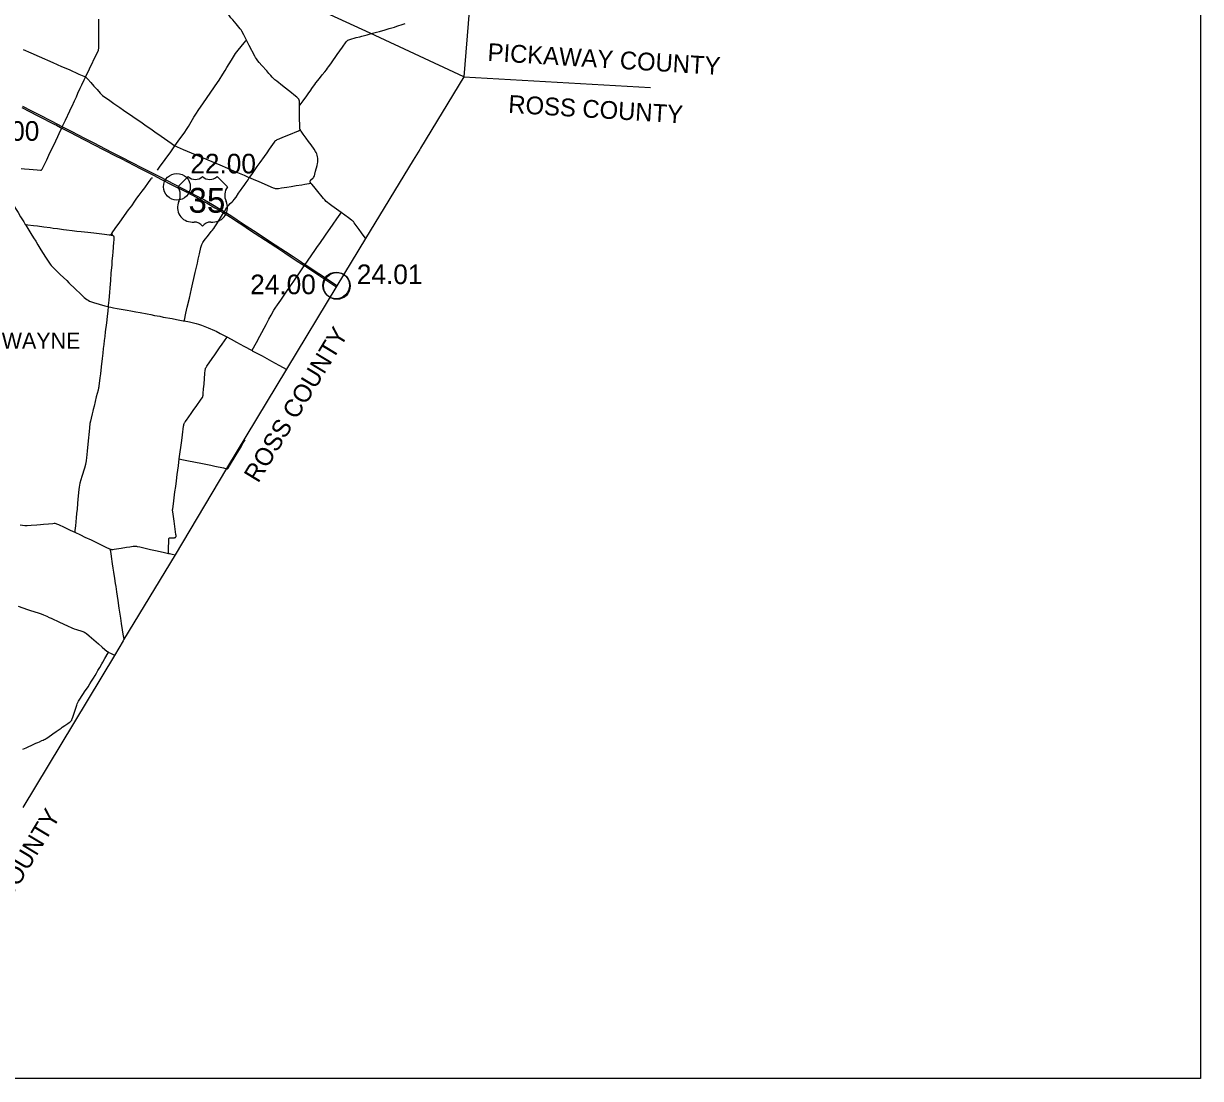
# Model space of a CAD drawing. Extents: x 1597222 to 1925846, y 496284 to 911751.
# Drawn here: x 1727439 to 1793472, y 496867 to 556061 of the extents above; entities that cross this region are included whole.
import ezdxf

# ---------------------------------------------------------------- set-up
doc = ezdxf.new("R2010")
doc.units = 0
for name, color, linetype in [('Default', 7, 'Continuous'), ('GM_X_Adjacent_County', 7, 'Continuous'), ('GM_X_Adjacent_County_Text', 7, 'Continuous'), ('GM_X_County', 7, 'Continuous'), ('GM_X_County_Road', 7, 'Continuous'), ('GM_X_Township', 7, 'Continuous'), ('GM_X_Township_Road', 7, 'Continuous'), ('GM_X_Township_Text', 7, 'Continuous'), ('GM_X_US_Route', 7, 'Continuous'), ('GM_X_US_Shield', 7, 'Continuous'), ('SC_Scratch1', 7, 'Continuous')]:
    doc.layers.add(name, color=color, linetype=linetype)

msp = doc.modelspace()

# ---------------------------------------------------------------- linework, layer by layer
at = {"layer": 'Default'}
for centre in [(1736047, 546901), (1736047, 546901), (1744978, 541365), (1744978, 541365), (1745021, 541336), (1745021, 541336)]:
    msp.add_circle(centre, 750, dxfattribs=at)
at = {"layer": 'GM_X_Adjacent_County'}
msp.add_line((1752151, 553079), (1762613, 552475), dxfattribs=at)
at = {"layer": 'GM_X_County'}
msp.add_lwpolyline([(1753220, 566444), (1752151, 553079), (1749707, 549064), (1749668, 549001), (1749295, 548387), (1746626, 544003), (1745018, 541341), (1742194, 536665), (1738830, 531095), (1735942, 526252), (1733056, 521470), (1733029, 521426), (1732534, 520603), (1729526, 515601), (1727396, 512075)], dxfattribs=at)
at = {"layer": 'GM_X_County_Road'}
for points in [[(1730915, 553061), (1730927, 553086), (1731133, 553514), (1731533, 554341), (1731618, 554518), (1731637, 554563), (1731645, 554588), (1731650, 554610), (1731652, 554623), (1731656, 554658), (1731658, 554756), (1731658, 555625), (1731657, 556314)], [(1739950, 555126), (1739799, 555418), (1739684, 555635), (1739662, 555671), (1739641, 555706), (1739601, 555758), (1739361, 556049), (1739180, 556261), (1739075, 556386), (1738995, 556490), (1738950, 556557), (1738909, 556629)], [(1746938, 555493), (1747250, 555579), (1747408, 555623), (1747723, 555710), (1747960, 555778), (1748259, 555866), (1748383, 555909), (1748738, 556034), (1748846, 556072)], [(1742925, 551457), (1742950, 551477), (1742964, 551492), (1743132, 551729), (1743330, 552009), (1743403, 552110), (1743555, 552324), (1743619, 552419), (1743701, 552542), (1743776, 552649), (1743846, 552740), (1744042, 552983), (1744197, 553174), (1744341, 553353), (1744431, 553469), (1744471, 553521), (1744481, 553533), (1744569, 553652), (1744722, 553865), (1745045, 554320), (1745336, 554737), (1745543, 555033), (1745575, 555071), (1745612, 555105), (1745639, 555124), (1745684, 555146), (1745746, 555167), (1746110, 555269), (1746300, 555321), (1746426, 555356), (1746712, 555431), (1746938, 555493)], [(1735937, 549204), (1736124, 549467), (1736487, 549972), (1736579, 550108), (1736691, 550290), (1737000, 550812), (1737135, 551036), (1737234, 551187), (1737533, 551618), (1738323, 552745), (1738414, 552881), (1738621, 553216), (1738751, 553424), (1738854, 553592), (1739111, 554011), (1739336, 554373), (1739408, 554482), (1739477, 554574), (1739817, 554973), (1739913, 555084), (1739950, 555126)], [(1742925, 551457), (1742923, 551658), (1742922, 551681), (1742919, 551708), (1742916, 551724), (1742912, 551740), (1742901, 551772), (1742888, 551797), (1742876, 551819), (1742857, 551843), (1742824, 551880), (1742774, 551924), (1742608, 552057), (1742467, 552170), (1741966, 552568), (1741646, 552824), (1741546, 552909), (1741487, 552965), (1741396, 553059), (1741318, 553144), (1741209, 553266), (1741088, 553400), (1740814, 553705), (1740661, 553876), (1740590, 553965), (1740503, 554084), (1740460, 554153), (1740412, 554239), (1740101, 554835), (1739950, 555126)], [(1727413, 554613), (1727851, 554420), (1728314, 554212), (1729078, 553876), (1729574, 553658), (1729995, 553473), (1730550, 553229), (1730821, 553111), (1730895, 553074), (1730915, 553061)], [(1730042, 551179), (1730162, 551433), (1730299, 551732), (1730403, 551954), (1730491, 552148), (1730622, 552431), (1730711, 552625), (1730842, 552908), (1730915, 553061)], [(1730915, 553061), (1730937, 553047), (1730975, 553015), (1731043, 552943), (1731218, 552747), (1731391, 552550), (1731566, 552354), (1731738, 552156), (1731806, 552086), (1731867, 552031), (1731945, 551972), (1732201, 551794), (1732349, 551692), (1732511, 551579), (1732850, 551348), (1733051, 551206), (1734089, 550485), (1734250, 550373), (1734547, 550167), (1734574, 550149), (1734803, 549989), (1735153, 549746), (1735718, 549350), (1735879, 549238), (1735937, 549204)], [(1742970, 550098), (1742964, 550112), (1742950, 550159), (1742943, 550192), (1742939, 550223), (1742936, 550250), (1742933, 550304), (1742931, 550764), (1742928, 551092), (1742925, 551457)], [(1729032, 549023), (1729118, 549206), (1729243, 549474), (1729362, 549726), (1729515, 550053), (1729582, 550198), (1729617, 550271), (1729647, 550335), (1729793, 550647), (1730036, 551167), (1730042, 551179)], [(1740113, 547415), (1740239, 547593), (1740353, 547753), (1740476, 547927), (1740552, 548034), (1740714, 548261), (1740950, 548596), (1741100, 548811), (1741242, 549012), (1741511, 549404), (1741551, 549457), (1741585, 549492), (1741623, 549522), (1741666, 549546), (1741787, 549599), (1741983, 549681), (1742316, 549821), (1742862, 550047), (1742951, 550089), (1742970, 550098)], [(1743563, 547103), (1743546, 547125), (1743531, 547152), (1743526, 547169), (1743524, 547183), (1743523, 547199), (1743525, 547214), (1743529, 547229), (1743535, 547243), (1743542, 547256), (1743552, 547270), (1743562, 547283), (1743585, 547305), (1743648, 547357), (1743684, 547391), (1743715, 547431), (1743739, 547475), (1743757, 547521), (1743784, 547616), (1743826, 547774), (1743910, 548091), (1743936, 548202), (1743948, 548284), (1743950, 548323), (1743951, 548366), (1743949, 548400), (1743948, 548437), (1743942, 548505), (1743934, 548579), (1743919, 548677), (1743902, 548741), (1743885, 548788), (1743863, 548832), (1743828, 548888), (1743743, 549009), (1743569, 549248), (1743425, 549448), (1743300, 549620), (1743137, 549846), (1743014, 550019), (1742984, 550068), (1742974, 550091), (1742970, 550098)], [(1727312, 547924), (1727490, 547909), (1727752, 547887), (1728210, 547851), (1728389, 547833), (1728421, 547834), (1728436, 547837), (1728450, 547843), (1728463, 547851), (1728474, 547862), (1728492, 547888), (1728566, 548034), (1728747, 548421), (1728867, 548672), (1729032, 549023)], [(1734958, 547842), (1735074, 548001), (1735696, 548866), (1735933, 549200), (1735937, 549204)], [(1735937, 549204), (1735949, 549197), (1736052, 549147), (1736400, 548999), (1736853, 548806), (1737064, 548715), (1737518, 548525), (1737774, 548415), (1738454, 548128), (1738892, 547941), (1739254, 547786), (1739812, 547548), (1740037, 547448), (1740113, 547415)], [(1725811, 547514), (1725853, 547471), (1725904, 547410), (1725959, 547329), (1726239, 546886), (1726380, 546662), (1726544, 546398), (1726699, 546147), (1726984, 545687), (1727131, 545450), (1727276, 545212), (1727448, 544933), (1727539, 544783)], [(1739810, 546976), (1739922, 547134), (1740034, 547295), (1740106, 547405), (1740113, 547415)], [(1740113, 547415), (1740157, 547395), (1740353, 547312), (1740505, 547250), (1740776, 547133), (1741152, 546969), (1741454, 546840), (1741515, 546818), (1741562, 546807), (1741611, 546802), (1741659, 546802), (1741740, 546810), (1741919, 546838), (1742064, 546862), (1742210, 546886), (1742453, 546926), (1742728, 546967), (1743052, 547018), (1743214, 547045), (1743343, 547067), (1743473, 547088), (1743521, 547096), (1743563, 547103)], [(1732384, 544271), (1732451, 544373), (1732683, 544693), (1732799, 544853), (1732980, 545106), (1733335, 545600), (1733506, 545837), (1733690, 546091), (1733805, 546253), (1733930, 546425), (1734104, 546664), (1734236, 546850), (1734450, 547142), (1734602, 547356), (1734622, 547383), (1734635, 547395), (1734646, 547401), (1734671, 547412)], [(1739360, 546324), (1739361, 546325), (1739509, 546542), (1739611, 546691), (1739742, 546879), (1739810, 546976)], [(1745261, 545452), (1744993, 545643), (1744740, 545824), (1744581, 545940), (1744491, 546011), (1744419, 546078), (1744340, 546161), (1744267, 546249), (1743873, 546732), (1743728, 546911), (1743610, 547051), (1743566, 547100), (1743563, 547103)], [(1738020, 544450), (1738111, 544569), (1738178, 544662), (1738275, 544814), (1738549, 545261), (1738659, 545440), (1738702, 545510), (1738730, 545555), (1738853, 545748), (1738902, 545814), (1738957, 545875), (1739039, 545955), (1739147, 546056), (1739203, 546116), (1739265, 546192), (1739360, 546324)], [(1746646, 543988), (1746641, 543992), (1746610, 544029), (1746399, 544322), (1746265, 544508), (1745996, 544880), (1745944, 544944), (1745919, 544970), (1745897, 544991), (1745873, 545012), (1745846, 545033), (1745673, 545157), (1745261, 545452)], [(1727539, 544783), (1727585, 544782), (1727677, 544774), (1728003, 544732), (1728214, 544704), (1728572, 544652), (1728930, 544608), (1729093, 544588), (1729337, 544556), (1729679, 544513), (1729858, 544490), (1730167, 544450), (1730428, 544416), (1730672, 544387), (1731047, 544346), (1731390, 544309), (1731978, 544244), (1732238, 544211), (1732287, 544206), (1732295, 544206), (1732301, 544207)], [(1727539, 544783), (1727559, 544751), (1727742, 544459), (1727856, 544278), (1728002, 544041), (1728124, 543846), (1728245, 543651), (1728413, 543369), (1728673, 542952), (1728859, 542662), (1728925, 542568), (1728997, 542479), (1729074, 542394), (1729178, 542290), (1729333, 542143), (1729501, 541986), (1729676, 541814), (1729866, 541633), (1729985, 541520), (1730360, 541153), (1730631, 540891), (1730845, 540688), (1730920, 540624), (1730986, 540577), (1731056, 540534), (1731144, 540491), (1731250, 540446), (1731373, 540402), (1731686, 540305), (1732002, 540215), (1732161, 540176), (1732187, 540171)], [(1732435, 544181), (1732447, 544176), (1732454, 544172), (1732461, 544167), (1732473, 544157), (1732479, 544150), (1732483, 544144), (1732492, 544130), (1732495, 544122), (1732498, 544114), (1732501, 544103), (1732505, 544083), (1732507, 544051), (1732502, 543958), (1732497, 543878), (1732491, 543821), (1732463, 543494), (1732443, 543249), (1732425, 543020), (1732402, 542743), (1732385, 542530), (1732346, 542056), (1732313, 541648), (1732280, 541239), (1732256, 540961), (1732222, 540537), (1732194, 540243), (1732189, 540194), (1732187, 540171)], [(1732301, 544207), (1732316, 544211), (1732323, 544214), (1732333, 544220), (1732345, 544228), (1732355, 544237), (1732369, 544252), (1732377, 544262), (1732384, 544271)], [(1732301, 544207), (1732309, 544204), (1732323, 544200), (1732340, 544196), (1732359, 544194), (1732378, 544191), (1732395, 544189), (1732407, 544188), (1732416, 544186), (1732432, 544182), (1732435, 544181)], [(1732384, 544271), (1732394, 544246), (1732406, 544225), (1732419, 544204), (1732427, 544192), (1732435, 544181)], [(1737478, 543735), (1737503, 543773), (1737581, 543879), (1737822, 544191), (1737972, 544386), (1738020, 544450)], [(1736452, 539374), (1736463, 539423), (1736552, 539807), (1736628, 540143), (1736744, 540655), (1736862, 541167), (1737072, 542095), (1737156, 542462), (1737191, 542623), (1737244, 542846), (1737311, 543134), (1737393, 543485), (1737424, 543613), (1737438, 543660), (1737459, 543704), (1737478, 543735)], [(1732187, 540171), (1732166, 539949), (1732129, 539623), (1732086, 539265), (1732026, 538761), (1731993, 538500), (1731966, 538273), (1731941, 538044), (1731916, 537833), (1731884, 537556), (1731849, 537263), (1731794, 536791), (1731749, 536400), (1731723, 536172), (1731667, 535716), (1731660, 535678), (1731650, 535619), (1731619, 535492), (1731522, 535110), (1731399, 534600), (1731347, 534398), (1731323, 534303), (1731286, 534156), (1731226, 533917), (1731188, 533741), (1731168, 533612), (1731143, 533367), (1731125, 533171), (1731072, 532649), (1731012, 532062), (1730974, 531687), (1730959, 531540), (1730950, 531480), (1730943, 531443), (1730912, 531316), (1730854, 531111), (1730714, 530639), (1730603, 530262), (1730575, 530150), (1730558, 530053), (1730543, 529907), (1730492, 529368), (1730471, 529123), (1730439, 528813), (1730416, 528568), (1730394, 528323), (1730351, 527883), (1730324, 527605), (1730317, 527557), (1730311, 527519)], [(1732187, 540171), (1732337, 540139), (1732482, 540113), (1732692, 540076), (1733031, 540012), (1733257, 539970), (1733466, 539931), (1733741, 539883), (1733983, 539838), (1734370, 539765), (1734580, 539726), (1734789, 539686), (1735079, 539632), (1735272, 539594), (1735773, 539504), (1736015, 539459), (1736401, 539384), (1736452, 539374)], [(1736452, 539374), (1736756, 539319), (1736981, 539271), (1737124, 539235), (1737265, 539191), (1737420, 539134), (1737801, 538983), (1738150, 538839), (1738254, 538790), (1738473, 538677), (1738851, 538472)], [(1738851, 538472), (1739094, 538342), (1739381, 538185), (1739800, 537958), (1740261, 537709)], [(1740261, 537709), (1740276, 537701), (1740537, 537562), (1740825, 537406), (1741344, 537124), (1741763, 536898), (1742220, 536652)], [(1727258, 527938), (1727517, 527899), (1727550, 527895), (1727582, 527894), (1727612, 527894), (1727648, 527895), (1727860, 527911), (1728187, 527940), (1728399, 527957), (1728563, 527970), (1728840, 527994), (1729085, 528016), (1729151, 528020), (1729201, 528017), (1729250, 528009), (1729297, 527993), (1729403, 527948), (1729714, 527800), (1730056, 527640), (1730311, 527519)], [(1730311, 527519), (1730633, 527366), (1730885, 527246), (1731226, 527085), (1731420, 526995), (1731642, 526889), (1731834, 526798), (1732027, 526706), (1732307, 526570), (1732310, 526569)], [(1732310, 526569), (1732328, 526562), (1732353, 526555), (1732378, 526551), (1732400, 526549), (1732421, 526548), (1732449, 526550), (1732530, 526559), (1732919, 526621), (1733210, 526670), (1733404, 526702), (1733584, 526728), (1733635, 526733), (1733681, 526736), (1733712, 526735), (1733748, 526733), (1733782, 526728), (1733812, 526724), (1733957, 526693), (1734341, 526606), (1734565, 526556), (1734933, 526473), (1735349, 526380), (1735577, 526328)], [(1733082, 521508), (1733035, 521789), (1732997, 522048), (1732943, 522404), (1732898, 522696), (1732812, 523263), (1732747, 523684), (1732674, 524170), (1732630, 524478), (1732605, 524640), (1732562, 524915), (1732510, 525271), (1732476, 525498), (1732439, 525741), (1732379, 526146), (1732351, 526324), (1732318, 526518), (1732310, 526569)], [(1735577, 526328), (1735637, 526315), (1735781, 526284), (1735941, 526246)], [(1727141, 523368), (1727666, 523179), (1727837, 523121), (1728259, 522987), (1728431, 522931), (1728553, 522884), (1728749, 522800), (1728885, 522741), (1728989, 522695), (1729466, 522473), (1729897, 522271), (1730151, 522155), (1730273, 522105), (1730412, 522057), (1730710, 521965), (1730818, 521926), (1730884, 521897), (1730919, 521874), (1730971, 521835), (1731121, 521707), (1731643, 521257), (1731854, 521074), (1732003, 520945), (1732115, 520849), (1732181, 520799), (1732207, 520782)], [(1732207, 520782), (1732223, 520772), (1732311, 520729), (1732545, 520615)]]:
    msp.add_lwpolyline(points, dxfattribs=at)
at = {"layer": 'GM_X_Township'}
msp.add_lwpolyline([(1752151, 553079), (1746884, 555518), (1740398, 558522)], dxfattribs=at)
at = {"layer": 'GM_X_Township_Road'}
for points in [[(1743937, 543543), (1744056, 543714), (1744385, 544184), (1744817, 544803), (1745024, 545098), (1745210, 545369), (1745244, 545424), (1745261, 545452)], [(1742467, 541421), (1742599, 541612), (1742991, 542178), (1743187, 542461), (1743195, 542473), (1743242, 542541), (1743363, 542718), (1743822, 543377), (1743937, 543543)], [(1740261, 537709), (1740275, 537735), (1740508, 538168), (1740695, 538514), (1741053, 539178), (1741208, 539467), (1741334, 539698), (1741491, 539985), (1741552, 540083), (1741690, 540286), (1741866, 540544), (1742173, 540989), (1742413, 541342), (1742467, 541421)], [(1736180, 531632), (1736314, 532665), (1736354, 532990), (1736413, 533463), (1736424, 533528), (1736430, 533550), (1736437, 533575), (1736445, 533596), (1736457, 533621), (1736471, 533650), (1736489, 533679), (1736513, 533713), (1736585, 533813), (1736851, 534187), (1737001, 534402), (1737124, 534576), (1737407, 534979), (1737471, 535074), (1737486, 535102), (1737491, 535114), (1737496, 535126), (1737502, 535148), (1737507, 535171), (1737510, 535192), (1737514, 535217), (1737523, 535309), (1737545, 535571), (1737567, 535832), (1737616, 536437), (1737630, 536601), (1737635, 536636), (1737641, 536667), (1737648, 536689), (1737656, 536714), (1737665, 536736), (1737677, 536759), (1737723, 536828), (1738021, 537260), (1738169, 537477), (1738438, 537869), (1738577, 538072), (1738837, 538451), (1738851, 538472)], [(1738858, 531081), (1738862, 531080), (1738864, 531080), (1738868, 531081), (1738874, 531082), (1738880, 531084), (1738887, 531087), (1738895, 531092), (1738904, 531100), (1738912, 531109), (1738919, 531121), (1738997, 531251), (1739362, 531854), (1739608, 532260), (1739767, 532527), (1739837, 532638), (1739881, 532707)], [(1735577, 526328), (1735578, 526379), (1735581, 526608), (1735581, 526756), (1735582, 526887), (1735582, 527100), (1735582, 527120), (1735584, 527134), (1735587, 527143), (1735591, 527156), (1735596, 527166), (1735606, 527180), (1735612, 527185), (1735619, 527191), (1735634, 527199), (1735650, 527204), (1735667, 527207), (1735685, 527209), (1735721, 527210), (1735898, 527211), (1735918, 527212), (1735931, 527214), (1735945, 527219), (1735959, 527225), (1735972, 527233), (1735983, 527244), (1735991, 527256), (1735996, 527270), (1736000, 527286), (1736000, 527299), (1736000, 527312), (1735998, 527330), (1735990, 527398), (1735884, 528129), (1735827, 528535), (1735809, 528665), (1735804, 528747), (1735804, 528782), (1735808, 528830), (1735844, 529106), (1735936, 529789), (1735975, 530081), (1736019, 530406), (1736066, 530764), (1736129, 531252), (1736180, 531632)], [(1736180, 531632), (1736318, 531607), (1736607, 531548), (1737473, 531368), (1737939, 531272), (1738179, 531222), (1738661, 531122), (1738849, 531082), (1738854, 531081), (1738858, 531081)], [(1727403, 515345), (1727582, 515425), (1727732, 515492), (1727867, 515552), (1727971, 515599), (1728136, 515673), (1728240, 515720), (1728330, 515761), (1728464, 515822), (1728538, 515856), (1728597, 515884), (1728655, 515914), (1728711, 515948), (1728794, 516001), (1729076, 516198), (1729265, 516329), (1729386, 516414), (1729547, 516526), (1729614, 516573), (1729748, 516668), (1729924, 516788), (1730004, 516845), (1730056, 516885), (1730093, 516917), (1730115, 516941), (1730125, 516953), (1730143, 516980), (1730157, 517009), (1730174, 517054), (1730203, 517148), (1730237, 517258), (1730295, 517429), (1730389, 517708), (1730426, 517817), (1730453, 517895), (1730478, 517956), (1730499, 518001), (1730523, 518044), (1730559, 518099), (1730769, 518412), (1730906, 518616), (1730969, 518712), (1731057, 518850), (1731154, 519002), (1731250, 519155), (1731357, 519320), (1731451, 519474), (1731525, 519601), (1731614, 519758), (1731714, 519928), (1731829, 520126), (1731887, 520226), (1732002, 520424), (1732190, 520751), (1732207, 520782)]]:
    msp.add_lwpolyline(points, dxfattribs=at)
at = {"layer": 'GM_X_US_Route'}
for points in [[(1727382, 551428), (1727848, 551186), (1728330, 550940), (1728987, 550602), (1729617, 550271), (1729669, 550244), (1730150, 549996), (1730822, 549652), (1731390, 549358), (1732018, 549036), (1732411, 548833), (1732981, 548541), (1733433, 548308), (1734162, 547933), (1734688, 547664), (1735023, 547491), (1736788, 546583), (1737108, 546416), (1737585, 546160), (1737814, 546033), (1738042, 545903), (1738381, 545703), (1738702, 545510), (1738747, 545483), (1738970, 545345), (1739233, 545178), (1739425, 545053), (1739932, 544719), (1740548, 544312), (1741013, 544005), (1741561, 543644), (1742136, 543264), (1742561, 542984), (1742903, 542758), (1743013, 542686), (1743109, 542624), (1743151, 542599), (1743234, 542546), (1743242, 542541), (1744001, 542041), (1745054, 541348)], [(1727343, 551348), (1727766, 551132), (1728248, 550884), (1728540, 550735), (1728904, 550547), (1729167, 550412), (1729283, 550351), (1729517, 550232), (1729582, 550198), (1729808, 550081), (1730113, 549922), (1730346, 549800), (1731441, 549239), (1731907, 548999), (1732636, 548624), (1732914, 548482), (1733979, 547934), (1734767, 547530), (1735146, 547335), (1735802, 546997), (1736415, 546683), (1736838, 546465), (1737158, 546298), (1737518, 546102), (1737733, 545982), (1738174, 545729), (1738457, 545563), (1738625, 545461), (1738659, 545440), (1739056, 545190), (1739387, 544977), (1739743, 544742), (1740126, 544489), (1740441, 544281), (1741591, 543522), (1742097, 543189), (1742399, 542990), (1742796, 542729), (1743044, 542569), (1743195, 542473), (1743307, 542401), (1743499, 542275), (1743759, 542103), (1744005, 541940), (1744236, 541784), (1744564, 541567), (1745009, 541274)]]:
    msp.add_lwpolyline(points, dxfattribs=at)
at = {"layer": 'GM_X_US_Shield'}
for p, q in [((1736670, 547475), (1736090, 546895)), ((1738875, 546895), (1738295, 547475)), ((1736902, 544923), (1737018, 544923)), ((1737947, 544923), (1738063, 544923))]:
    msp.add_line(p, q, dxfattribs=at)
for centre, radius, start, end in [((1737076, 547890), 580, 225.573, 314.427), ((1737889, 547890), 580, 225.573, 314.427), ((1735425, 546430), 812, 334.54712, 35.00093), ((1739540, 546430), 812, 144.99907, 205.45288), ((1736893, 545735), 812, 154.83192, 270.63826), ((1738072, 545735), 812, 269.36174, 25.16808), ((1737018, 544343), 580, 36.8699, 90), ((1737947, 544343), 580, 90, 143.1301)]:
    msp.add_arc(centre, radius, start, end, dxfattribs=at)
at = {"layer": 'SC_Scratch1'}
msp.add_lwpolyline([(1597222, 631367), (1793472, 631367), (1793472, 496867), (1597222, 496867)], close=True, dxfattribs=at)

# ---------------------------------------------------------------- texts
at = {"layer": 'Default'}
for s, p in [('20.00', (1724645, 549484)), ('20.00', (1724645, 549484)), ('22.00', (1736797, 547651)), ('22.00', (1736797, 547651)), ('24.01', (1746140, 541441)), ('24.01', (1746140, 541441)), ('24.00', (1740158, 540872)), ('24.00', (1740158, 540872))]:
    msp.add_text(s, height=1100, dxfattribs=at).set_placement(p)
at = {"layer": 'GM_X_Adjacent_County_Text'}
for s, rotation, p in [('PICKAWAY COUNTY', 356.5273, (1753453, 553967)), ('ROSS COUNTY', 356.50905, (1754617, 551055)), ('ROSS COUNTY', 58.78079, (1740602, 530234)), ('ROSS COUNTY', 58.96466, (1724485, 503194))]:
    msp.add_text(s, height=1000, rotation=rotation, dxfattribs=at).set_placement(p)
at = {"layer": 'GM_X_Township_Text'}
msp.add_text('WAYNE', height=900, rotation=0.00001, dxfattribs=at).set_placement((1726217, 537817))
at = {"layer": 'GM_X_US_Shield'}
msp.add_text('35', height=1392.2, dxfattribs=at).set_placement((1736690, 545445))

doc.saveas('drawing.dxf')
